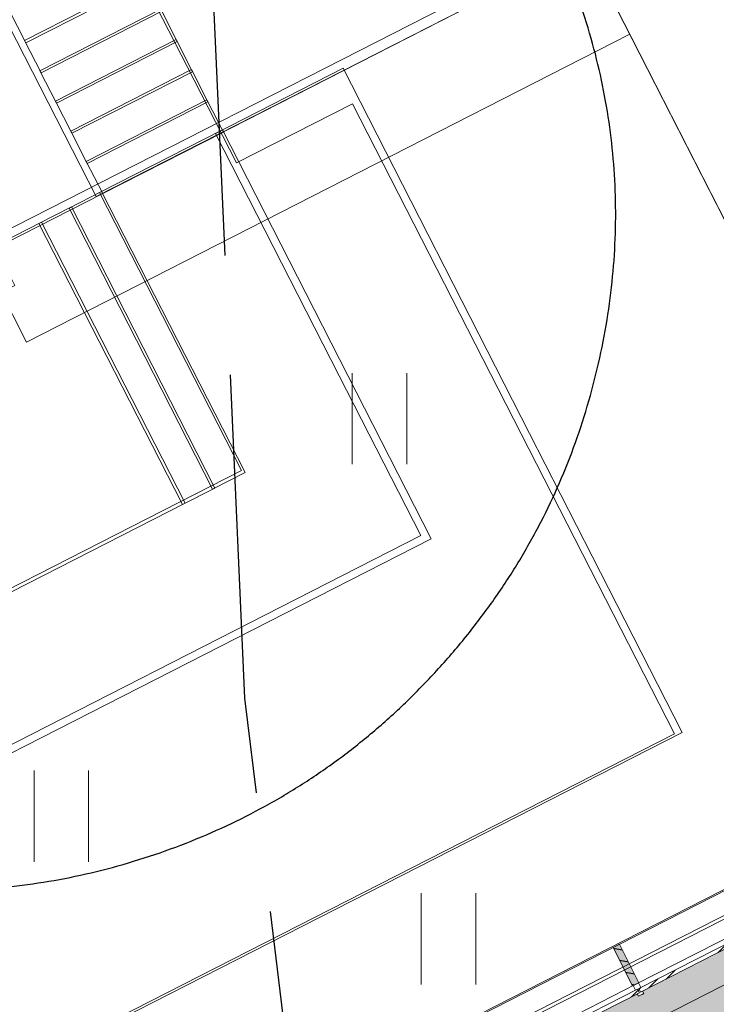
# Model space of a CAD drawing. Header units: metres. Extents: x 538891 to 1080079, y 6588829 to 13178720.
# Tile 839 of 1056: x 539925 to 539931, y 6589200 to 6589208. Entities that reach past the tile are written whole.
import ezdxf

# ---------------------------------------------------------------- set-up
doc = ezdxf.new("R2010")
doc.units = ezdxf.units.M
doc.header["$LTSCALE"] = 0.4
doc.header["$PDMODE"] = 1
doc.header["$PDSIZE"] = -2
for name, pattern in [('Dot & Dashed', [83.78472, 39.6875, -22.048611, 0, -22.048609]), ('Hidden Line', [48.902778, 35.277778, -13.625]), ('TEERADA', [11.25, 8.75, -2.5]), ('Triple Dashed', [92.604163, 66.145831, -26.458332])]:
    doc.linetypes.add(name, pattern=pattern)
for name, color, linetype in [('AR', 7, 'Continuous'), ('DENDRO', 7, 'Continuous'), ('GEO', 7, 'Continuous'), ('KINO_GRID', 7, 'Continuous'), ('KINO_PINNAKATTED 2', 7, 'Continuous')]:
    doc.layers.add(name, color=color, linetype=linetype)
pattern_1 = [(45, (0, 0), (-0.176776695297, 0.176776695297), []), (45, (-0.03536, 0.03536), (-0.176776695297, 0.176776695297), []), (45, (-0.0707, 0.0707), (-0.176776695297, 0.176776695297), [])]

# ---------------------------------------------------------------- blocks, each defined once
blk = doc.blocks.new('HEIN')
at = {"color": 7, "linetype": 'Continuous', "lineweight": 9}
for p, q in [((-0.455, 0.761), (-0.455, -0.761)), ((0.455, 0.761), (0.455, -0.761))]:
    blk.add_line(p, q, dxfattribs=at)

msp = doc.modelspace()

# ---------------------------------------------------------------- hatches: boundary and pattern name
at = {"layer": 'AR', "linetype": 'Continuous', "lineweight": 9, "true_color": 0xe2f3f5}
h = msp.add_hatch(dxfattribs=at)
h.set_pattern_fill('ALUMINUM_0001', style=0, pattern_type=2)
h.set_pattern_definition(pattern_1)
h.paths.add_polyline_path([(539931.7398, 6589200.3938), (539931.7248, 6589200.4232), (539930.46, 6589199.7776), (539930.475, 6589199.7483)])
h = msp.add_hatch(dxfattribs=at)
h.set_pattern_fill('ALUMINUM_0001', style=0, pattern_type=2)
h.set_pattern_definition(pattern_1)
h.paths.add_polyline_path([(539930.4661, 6589199.7437), (539930.4511, 6589199.7731), (539929.1863, 6589199.1276), (539929.2013, 6589199.0982)])
at = {"layer": 'KINO_PINNAKATTED 2', "linetype": 'Continuous', "lineweight": 0, "true_color": 0xd4dae2}
h = msp.add_hatch(color=254, dxfattribs=at)
h.paths.add_polyline_path([(539933.6085, 6589273.0071), (539931.0081, 6589278.1018), (539927.9129, 6589276.522), (539930.5133, 6589271.4273), (539895.4868, 6589253.5497), (539896.7416, 6589251.0914), (539898.6753, 6589252.0784), (539898.7326, 6589251.9662), (539903.1673, 6589254.2296), (539906.2625, 6589255.8094), (539909.5358, 6589257.4801), (539912.6309, 6589259.0599), (539925.4569, 6589265.6063), (539924.7949, 6589266.9031), (539927.8901, 6589268.4829), (539928.552, 6589267.186), (539931.7131, 6589268.7994), (539935.6018, 6589261.1806), (539938.8092, 6589262.8176), (539934.8632, 6589270.5488), (539947.6891, 6589277.0952), (539960.7365, 6589251.5324), (539947.9104, 6589244.9861), (539948.515, 6589243.8015), (539945.3058, 6589242.1635), (539945.2114, 6589242.3486), (539938.2711, 6589238.8062), (539938.2748, 6589238.799), (539938.5331, 6589238.9309), (539938.5558, 6589238.8863), (539938.5349, 6589238.8756), (539939.146, 6589237.6784), (539939.1669, 6589237.689), (539939.1786, 6589237.6661), (539942.0107, 6589239.1124), (539943.9742, 6589235.2655), (539941.124, 6589233.8107), (539941.8019, 6589232.4748), (539927.0487, 6589224.9475), (539927.1537, 6589224.7418), (539929.5283, 6589225.9538), (539930.126, 6589224.7828), (539927.7514, 6589223.5708), (539929.097, 6589220.9344), (539931.4716, 6589222.1464), (539933.3764, 6589218.4144), (539931.0018, 6589217.2024), (539929.7471, 6589219.6605), (539934.9444, 6589209.4775), (539937.3192, 6589210.6896), (539937.927, 6589209.4987), (539935.5522, 6589208.2866), (539937.9591, 6589203.5709), (539925.4216, 6589197.1605), (539925.4244, 6589197.1552), (539925.3887, 6589197.137), (539925.4224, 6589197.0711), (539924.4537, 6589196.5767), (539925.2563, 6589195.0041), (539922.1612, 6589193.4244), (539921.3586, 6589194.9969), (539918.0853, 6589193.3262), (539918.8879, 6589191.7537), (539917.4265, 6589191.0078), (539921.9771, 6589182.092), (539923.4385, 6589182.8379), (539936.1754, 6589189.3388), (539932.925, 6589195.7072), (539945.6618, 6589202.2082), (539943.107, 6589207.2138), (539941.5148, 6589206.4012), (539939.5191, 6589210.3113), (539941.1112, 6589211.1239), (539934.6104, 6589223.8607), (539950.6205, 6589232.0323), (539953.2222, 6589226.935), (539960.5209, 6589230.6632), (539960.4879, 6589230.5344), (539962.3055, 6589231.462), (539962.3387, 6589231.5913), (539967.5488, 6589234.2532), (539968.8955, 6589231.6147), (539965.7113, 6589229.9895), (539968.2662, 6589224.9838), (539971.4504, 6589226.609), (539963.9689, 6589241.2671), (539965.609, 6589247.7099), (539964.884, 6589247.3398), (539964.2792, 6589248.5243), (539966.0337, 6589249.4199), (539967.9882, 6589257.2906), (539966.2762, 6589256.4168), (539967.1048, 6589254.783), (539962.2394, 6589252.2997), (539948.5421, 6589279.136), (539964.257, 6589287.1569), (539962.3675, 6589287.6857), (539947.934, 6589280.3273), (539941.869, 6589292.2102), (539939.7602, 6589292.6298), (539946.4344, 6589279.5534), (539941.2506, 6589276.9076), (539934.7494, 6589289.6443), (539933.8942, 6589289.2078), (539933.5286, 6589287.5279), (539934.1697, 6589287.8552), (539940.066, 6589276.303)])
h.paths.add_polyline_path([(539963.3574, 6589238.5332), (539961.3578, 6589237.5126), (539962.0534, 6589236.1499), (539964.053, 6589237.1705)], flags=16)
h.paths.add_polyline_path([(539957.5501, 6589233.9635), (539956.9454, 6589235.1483), (539953.8502, 6589233.5685), (539954.4549, 6589232.3837)], flags=16)
h.paths.add_polyline_path([(539936.4944, 6589228.0333), (539935.8967, 6589229.2043), (539932.8016, 6589227.6245), (539933.3993, 6589226.4535)], flags=16)
h.paths.add_polyline_path([(539929.8303, 6589194.1271), (539923.3728, 6589190.8311), (539924.0683, 6589189.4684), (539930.5258, 6589192.7643)], flags=16)
h.paths.add_polyline_path([(539964.1454, 6589248.5683), (539964.8411, 6589247.2055)], flags=16)
h.paths.add_polyline_path([(539950.5107, 6589239.8914), (539953.784, 6589241.5621), (539953.0885, 6589242.9249), (539949.8152, 6589241.2542)], flags=16)
h.paths.add_polyline_path([(539959.4569, 6589246.1753), (539957.4556, 6589245.1538), (539958.1546, 6589243.7928), (539960.1525, 6589244.8126)], flags=16)

# ---------------------------------------------------------------- linework, layer by layer
at = {"layer": 'AR', "color": 7, "linetype": 'Continuous', "lineweight": 9}
for p, q in [((539927.9963, 6589198.1872), (539938.3172, 6589203.455)), ((539930.2453, 6589200.121), (539930.2988, 6589200.1483))]:
    msp.add_line(p, q, dxfattribs=at)
at = {"layer": 'AR', "color": 7, "linetype": 'Continuous', "lineweight": 9, "flags": 128}
for points in [[(539930.3861, 6589207.7535), (539930.1471, 6589208.2218), (539929.871, 6589208.0809), (539929.738, 6589208.3414), (539925.9276, 6589206.3965), (539921.128, 6589215.8), (539920.6964, 6589215.5798)], [(539920.289, 6589215.3718), (539920.43, 6589215.0957), (539920.3142, 6589215.0366), (539922.8645, 6589210.0398), (539922.9269, 6589210.0717), (539923.0996, 6589209.7332), (539923.0373, 6589209.7014), (539924.933, 6589205.9872), (539924.9954, 6589206.019), (539925.1681, 6589205.6806), (539925.1058, 6589205.6487), (539925.3448, 6589205.1805), (539930.3861, 6589207.7535)], [(539924.6882, 6589211.2635), (539925.9554, 6589208.7807), (539926.0297, 6589208.8186), (539926.9846, 6589209.306), (539927.5293, 6589208.2389), (539929.5991, 6589209.2954), (539929.9743, 6589208.5603), (539930.0367, 6589208.5921), (539930.2096, 6589208.2533), (539930.1472, 6589208.2215), (539931.7495, 6589205.0823), (539932.7577, 6589205.5969)], [(539930.1743, 6589208.1684), (539933.343, 6589201.9603), (539933.4588, 6589202.0194), (539933.5179, 6589201.9036), (539933.4644, 6589201.8763), (539933.5099, 6589201.7872), (539937.2238, 6589203.6828), (539937.1784, 6589203.7719), (539937.1249, 6589203.7446), (539937.0658, 6589203.8604), (539937.1816, 6589203.9195), (539937.2089, 6589203.8661), (539937.2982, 6589203.9117), (539934.075, 6589210.2267)], [(539923.0646, 6589209.6479), (539924.9057, 6589206.0406), (539925.0215, 6589206.0997), (539925.0806, 6589205.984), (539925.0272, 6589205.9567), (539925.0352, 6589205.941), (539929.738, 6589208.3414)], [(539929.738, 6589208.3414), (539925.0352, 6589205.941), (539925.1363, 6589205.7429), (539925.1897, 6589205.7702), (539925.2488, 6589205.6544), (539925.133, 6589205.5953), (539925.1058, 6589205.6487), (539924.892, 6589205.5396), (539924.9193, 6589205.4862), (539924.8035, 6589205.4271), (539924.7444, 6589205.5429), (539924.7978, 6589205.5702), (539924.6887, 6589205.7839), (539924.6353, 6589205.7566), (539924.6216, 6589205.7834), (539924.5762, 6589205.8724), (539924.692, 6589205.9315), (539924.7192, 6589205.8781), (539924.933, 6589205.9872), (539924.9057, 6589206.0406), (539923.0646, 6589209.6479)], [(539933.3702, 6589201.9068), (539930.1471, 6589208.2218)], [(539928.4686, 6589199.2141), (539933.1714, 6589201.6145)]]:
    msp.add_lwpolyline(points, dxfattribs=at)
for points in [[(539924.1905, 6589198.5553), (539924.8033, 6589197.3546), (539933.443, 6589201.7644), (539930.0061, 6589208.4979), (539930.0061, 6589208.4979), (539929.5715, 6589209.3494), (539927.5502, 6589208.3178), (539927.0056, 6589209.3848), (539926.3074, 6589209.0285), (539926.0021, 6589208.8726), (539925.0115, 6589210.8134), (539924.0033, 6589210.2988), (539925.3392, 6589207.6815), (539926.3297, 6589208.187), (539926.6881, 6589207.4848), (539927.1002, 6589206.6775), (539928.0703, 6589207.1727), (539930.7578, 6589201.9073)], [(539925.3287, 6589207.7019), (539926.337, 6589208.2166), (539926.4756, 6589207.945), (539925.4673, 6589207.4304)], [(539925.4583, 6589207.4481), (539926.4665, 6589207.9627), (539926.6042, 6589207.6931), (539925.5959, 6589207.1785)], [(539925.5875, 6589207.195), (539926.5957, 6589207.7096), (539926.7333, 6589207.4402), (539925.725, 6589206.9255)], [(539930.8225, 6589201.9193), (539930.0712, 6589203.3913), (539929.5475, 6589204.4174), (539927.99, 6589207.4689), (539926.9243, 6589206.9249), (539927.958, 6589204.8995), (539928.6399, 6589203.5637), (539924.09, 6589201.2414), (539924.6419, 6589200.1602), (539923.6339, 6589199.6458), (539924.199, 6589198.5386)], [(539925.7158, 6589206.9436), (539926.724, 6589207.4582), (539926.8615, 6589207.1888), (539925.8533, 6589206.6742)], [(539925.8446, 6589206.6911), (539926.8529, 6589207.2058), (539926.9904, 6589206.9363), (539925.9822, 6589206.4216)], [(539922.5519, 6589201.7658), (539923.6535, 6589199.6074), (539924.6618, 6589200.1221), (539924.1186, 6589201.1863), (539928.7252, 6589203.5375), (539926.9817, 6589206.9534), (539925.9554, 6589206.4296), (539927.1405, 6589204.1078)], [(539926.9008, 6589203.9512), (539927.1723, 6589204.0898), (539925.9731, 6589206.4395), (539925.7015, 6589206.3009)], [(539926.6484, 6589203.8226), (539926.9202, 6589203.9613), (539925.721, 6589206.3108), (539925.4492, 6589206.1721)], [(539921.5091, 6589203.8087), (539922.5657, 6589201.7386), (539923.2373, 6589202.0814), (539926.6704, 6589203.8337), (539925.4712, 6589206.1833), (539925.0272, 6589205.9567), (539925.1699, 6589205.6771)], [(539931.7398, 6589200.3938), (539931.7248, 6589200.4232), (539930.46, 6589199.7776), (539930.475, 6589199.7483)], [(539930.4661, 6589199.7437), (539930.4511, 6589199.7731), (539929.1863, 6589199.1276), (539929.2013, 6589199.0982)]]:
    msp.add_lwpolyline(points, close=True, dxfattribs=at)
at = {"layer": 'AR', "color": 9, "linetype": 'Continuous', "lineweight": 9, "true_color": 0xc9c5ab, "flags": 128}
for points in [[(539930.1743, 6589208.1684), (539933.343, 6589201.9603), (539933.4588, 6589202.0194), (539933.5179, 6589201.9036), (539933.4644, 6589201.8763), (539933.5099, 6589201.7872), (539937.2238, 6589203.6828), (539937.1784, 6589203.7719), (539937.1249, 6589203.7446), (539937.0658, 6589203.8604), (539937.1816, 6589203.9195), (539937.2089, 6589203.8661), (539937.2982, 6589203.9117), (539934.075, 6589210.2267)], [(539923.0646, 6589209.6479), (539924.9057, 6589206.0406), (539925.0215, 6589206.0997), (539925.0806, 6589205.984), (539925.0272, 6589205.9567), (539925.0352, 6589205.941), (539929.738, 6589208.3414)], [(539929.738, 6589208.3414), (539925.0352, 6589205.941), (539925.1363, 6589205.7429), (539925.1897, 6589205.7702), (539925.2488, 6589205.6544), (539925.133, 6589205.5953), (539925.1058, 6589205.6487), (539924.892, 6589205.5396), (539924.9193, 6589205.4862), (539924.8035, 6589205.4271), (539924.7444, 6589205.5429), (539924.7978, 6589205.5702), (539924.6887, 6589205.7839), (539924.6353, 6589205.7566), (539924.6216, 6589205.7834), (539924.5762, 6589205.8724), (539924.692, 6589205.9315), (539924.7192, 6589205.8781), (539924.933, 6589205.9872), (539924.9057, 6589206.0406), (539923.0646, 6589209.6479)], [(539933.3702, 6589201.9068), (539930.1471, 6589208.2218)], [(539928.4686, 6589199.2141), (539933.1714, 6589201.6145)]]:
    msp.add_lwpolyline(points, dxfattribs=at)
at = {"layer": 'AR', "color": 250, "linetype": 'Continuous', "lineweight": 9, "true_color": 0x333333, "flags": 128}
msp.add_lwpolyline([(539933.957, 6589209.6873), (539935.4387, 6589206.7844), (539935.9375, 6589207.039), (539937.6458, 6589203.6919), (539925.2561, 6589197.3682), (539925.1652, 6589197.5464), (539916.0361, 6589192.8868), (539916.8141, 6589191.3625), (539916.9566, 6589191.4353), (539922.1482, 6589181.2636)], dxfattribs=at)
msp.add_lwpolyline([(539933.957, 6589209.6873), (539935.4387, 6589206.7844), (539935.9375, 6589207.039), (539937.6458, 6589203.6919), (539925.2561, 6589197.3682), (539925.1652, 6589197.5464), (539916.0361, 6589192.8868), (539916.8141, 6589191.3625), (539916.9566, 6589191.4353), (539922.1482, 6589181.2636)], dxfattribs=at)
msp.add_lwpolyline([(539933.957, 6589209.6873), (539935.4387, 6589206.7844), (539935.9375, 6589207.039), (539937.6458, 6589203.6919), (539925.2561, 6589197.3682), (539925.1652, 6589197.5464), (539916.0361, 6589192.8868), (539916.8141, 6589191.3625), (539916.9566, 6589191.4353), (539922.1482, 6589181.2636)], dxfattribs=at)
msp.add_lwpolyline([(539933.957, 6589209.6873), (539935.4387, 6589206.7844), (539935.9375, 6589207.039), (539937.6458, 6589203.6919), (539925.2561, 6589197.3682), (539925.1652, 6589197.5464), (539916.0361, 6589192.8868), (539916.8141, 6589191.3625), (539916.9566, 6589191.4353), (539922.1482, 6589181.2636)], dxfattribs=at)
msp.add_lwpolyline([(539933.957, 6589209.6873), (539935.4387, 6589206.7844), (539935.9375, 6589207.039), (539937.6458, 6589203.6919), (539925.2561, 6589197.3682), (539925.1652, 6589197.5464), (539916.0361, 6589192.8868), (539916.8141, 6589191.3625), (539916.9566, 6589191.4353), (539922.1482, 6589181.2636)], dxfattribs=at)
msp.add_lwpolyline([(539933.957, 6589209.6873), (539935.4387, 6589206.7844), (539935.9375, 6589207.039), (539937.6458, 6589203.6919), (539925.2561, 6589197.3682), (539925.1652, 6589197.5464), (539916.0361, 6589192.8868), (539916.8141, 6589191.3625), (539916.9566, 6589191.4353), (539922.1482, 6589181.2636)], dxfattribs=at)
at = {"layer": 'DENDRO', "color": 82, "linetype": 'Continuous', "lineweight": 25, "true_color": 0x33cc00}
msp.add_open_spline([(539919.4103, 6589207.1756), (539919.7289, 6589208.6234), (539921.7175, 6589210.8461), (539924.5246, 6589211.8003), (539927.3982, 6589211.2303), (539929.5681, 6589209.2889), (539930.453, 6589206.4962), (539929.8158, 6589203.6006), (539927.8273, 6589201.3779), (539925.0201, 6589200.4238), (539922.1466, 6589200.9937), (539919.9766, 6589202.9352), (539919.0917, 6589205.7278), (539919.4103, 6589207.1756)], degree=2, dxfattribs=at)
at = {"layer": 'GEO', "color": 8, "linetype": 'TEERADA', "lineweight": 25, "true_color": 0x7d7d7d, "flags": 128}
msp.add_lwpolyline([(539923.4513, 6589116.9244), (539925.5629, 6589123.1192), (539926.616, 6589128.064), (539927.172, 6589135.831), (539925.526, 6589146.008), (539925.6466, 6589152.3306), (539926.451, 6589158.777), (539927.0301, 6589165.1833), (539927.647, 6589168.562), (539928.8438, 6589174.9472), (539929.423, 6589179.527), (539929.2341, 6589184.1021), (539928.688, 6589188.774), (539927.654, 6589198.185), (539927.1707, 6589202.2059), (539926.855, 6589209.209), (539927.077, 6589216.421), (539926.701, 6589219.932), (539926.2216, 6589224.7521), (539925.998, 6589228.376), (539926.064, 6589232.0063), (539926.362, 6589234.621), (539926.7985, 6589237.6659), (539927.542, 6589239.983), (539928.357, 6589242.318), (539929.899, 6589246.736), (539931.2074, 6589251.4098), (539932.629, 6589255.303), (539933.4, 6589257.17), (539934.431, 6589260.334), (539934.9745, 6589262.0056)], dxfattribs=at)
at = {"layer": 'KINO_GRID', "color": 254, "linetype": 'Continuous', "true_color": 0xe6e6e6}
for points in [[(539929.4233, 6589226.1595), (539947.7238, 6589190.3044), (539929.5124, 6589226.205), (539947.8129, 6589190.3499)], [(539930.8703, 6589199.9527), (539930.7812, 6589199.9073), (539938.2602, 6589185.4742), (539938.1711, 6589185.4287)]]:
    msp.add_solid(points, dxfattribs=at)

# ---------------------------------------------------------------- block references
at = {"layer": 'GEO', "color": 8, "true_color": 0x7d7d7d, "xscale": 0.5, "yscale": 0.5, "zscale": 0.5}
for p in [(539928.2946, 6589204.5409), (539925.6368, 6589201.2193), (539928.8707, 6589200.1938)]:
    msp.add_blockref('HEIN', p, dxfattribs=at)

# ---------------------------------------------------------------- next in the draw order: wipeouts: each hides what was drawn before it
at = {"color": 255, "linetype": 'Continuous', "lineweight": 5}
msp.add_wipeout([(539930.4511, 6589199.7731), (539930.4661, 6589199.7437), (539930.4483, 6589199.7346), (539930.459, 6589199.7137), (539930.5035, 6589199.7364), (539930.4929, 6589199.7573), (539930.475, 6589199.7483), (539930.46, 6589199.7776), (539930.4779, 6589199.7867), (539930.4581, 6589199.8255), (539930.4135, 6589199.8028), (539930.4333, 6589199.764)], dxfattribs=at).dxf.layer = 'AR'

# ---------------------------------------------------------------- next in the draw order: hatches: boundary and pattern name
at = {"layer": 'AR', "linetype": 'Continuous', "lineweight": 25, "true_color": 0x848484}
h = msp.add_hatch(dxfattribs=at)
h.set_pattern_fill('WOOD_0001', color=252, style=0, pattern_type=2)
h.set_pattern_definition([(-10, (42.05, 28.59), (0.015628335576, 0.0886326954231), [])])
h.paths.add_polyline_path([(539930.2988, 6589200.1483), (539930.2453, 6589200.121), (539930.409, 6589199.8004), (539930.4624, 6589199.8276)])
h = msp.add_hatch(dxfattribs=at)
h.set_pattern_fill('ALUMINUM_0001_1', color=252, style=0, pattern_type=2)
h.set_pattern_definition(pattern_1)
h.paths.add_polyline_path([(539930.4511, 6589199.7731), (539930.4661, 6589199.7437), (539930.4483, 6589199.7346), (539930.459, 6589199.7137), (539930.5035, 6589199.7364), (539930.4929, 6589199.7573), (539930.475, 6589199.7483), (539930.46, 6589199.7776), (539930.4779, 6589199.7867), (539930.4581, 6589199.8255), (539930.4135, 6589199.8028), (539930.4333, 6589199.764)])

# ---------------------------------------------------------------- next in the draw order: linework, layer by layer
at = {"layer": 'AR', "color": 251, "linetype": 'Triple Dashed', "lineweight": 9, "true_color": 0x575757}
for p, q in [((539946.0984, 6589177.1233), (539905.2535, 6589257.1483)), ((539943.2036, 6589175.6459), (539902.3588, 6589255.6708)), ((539940.8878, 6589174.4639), (539900.043, 6589254.4889)), ((539939.1064, 6589173.5547), (539898.2616, 6589253.5796)), ((539877.5321, 6589181.7937), (539957.9959, 6589222.8626)), ((539881.1007, 6589174.8018), (539961.5646, 6589215.8707))]:
    msp.add_line(p, q, dxfattribs=at)
at = {"layer": 'AR', "color": 7, "linetype": 'Dot & Dashed', "lineweight": 9}
msp.add_line((539938.8765, 6589175.4899), (539916.2085, 6589219.9019), dxfattribs=at)
at = {"layer": 'AR', "color": 7, "linetype": 'Hidden Line', "lineweight": 9}
for p, q in [((539931.7094, 6589200.4641), (539930.4357, 6589199.814)), ((539931.7094, 6589200.4641), (539930.4357, 6589199.814)), ((539931.7094, 6589200.4641), (539930.4357, 6589199.814)), ((539930.4357, 6589199.814), (539929.162, 6589199.1639)), ((539930.4357, 6589199.814), (539929.162, 6589199.1639)), ((539930.4357, 6589199.814), (539929.162, 6589199.1639))]:
    msp.add_line(p, q, dxfattribs=at)
at = {"layer": 'AR', "color": 7, "linetype": 'Continuous', "lineweight": 9}
for p, q in [((539931.7094, 6589200.4641), (539930.4357, 6589199.814)), ((539930.2453, 6589200.121), (539930.409, 6589199.8004)), ((539930.2988, 6589200.1483), (539930.4624, 6589199.8276)), ((539930.4357, 6589199.814), (539929.162, 6589199.1639)), ((539930.409, 6589199.8004), (539930.4624, 6589199.8276)), ((539930.4135, 6589199.8028), (539930.4581, 6589199.8255)), ((539930.4135, 6589199.8028), (539930.4333, 6589199.764)), ((539930.4581, 6589199.8255), (539930.4779, 6589199.7867)), ((539930.46, 6589199.7776), (539930.4779, 6589199.7867)), ((539930.4333, 6589199.764), (539930.4511, 6589199.7731)), ((539930.4483, 6589199.7346), (539930.4661, 6589199.7437)), ((539930.4483, 6589199.7346), (539930.459, 6589199.7137)), ((539930.4511, 6589199.7731), (539930.4661, 6589199.7437)), ((539930.459, 6589199.7137), (539930.5035, 6589199.7364)), ((539930.46, 6589199.7776), (539930.475, 6589199.7483)), ((539930.475, 6589199.7483), (539930.4929, 6589199.7573)), ((539930.4929, 6589199.7573), (539930.5035, 6589199.7364))]:
    msp.add_line(p, q, dxfattribs=at)
at = {"layer": 'AR', "color": 7, "linetype": 'Continuous', "lineweight": 5}
msp.add_point((539930.4357, 6589199.814), dxfattribs=at)
msp.add_point((539930.4357, 6589199.814), dxfattribs=at)
msp.add_point((539930.4357, 6589199.814), dxfattribs=at)
msp.add_point((539930.4357, 6589199.814), dxfattribs=at)
msp.add_point((539930.4357, 6589199.814), dxfattribs=at)
at = {"layer": 'AR', "color": 254, "linetype": 'Continuous', "true_color": 0xcccccc}
msp.add_solid([(539930.2988, 6589200.1483), (539930.2453, 6589200.121), (539930.4624, 6589199.8276), (539930.409, 6589199.8004)], dxfattribs=at)

doc.saveas('drawing.dxf')
